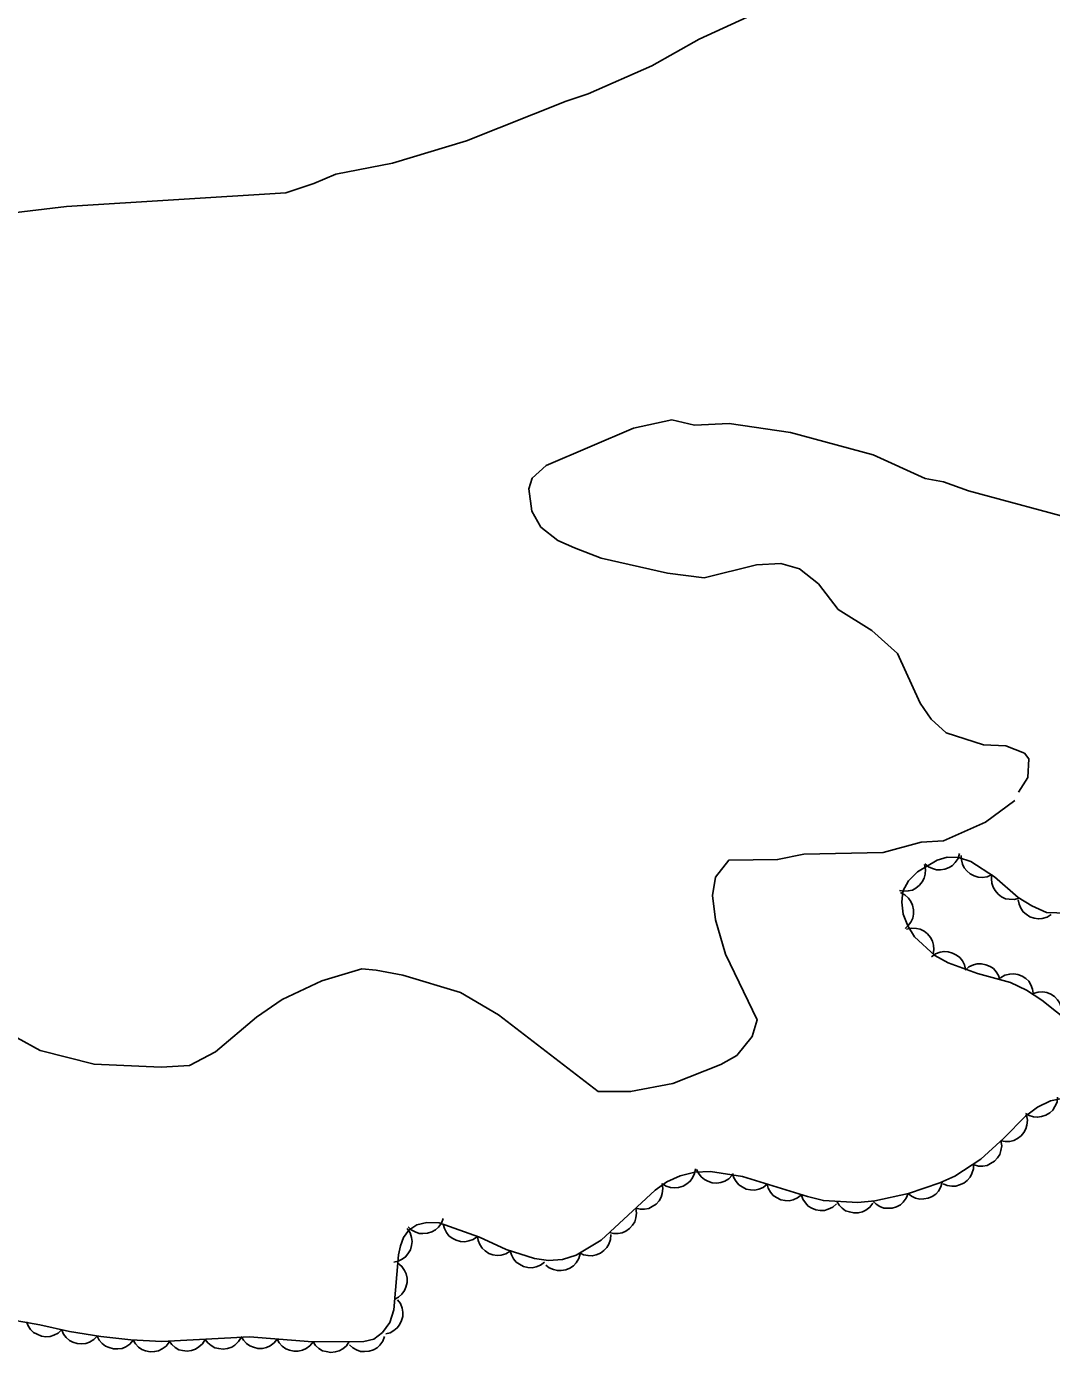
# Model space of a CAD drawing. Extents: x 336540 to 340074, y 5572036 to 5573747.
# Drawn here: x 339087 to 339172.2, y 5573130.4 to 5573240.7 of the extents above; entities that cross this region are included whole.
import ezdxf

# ---------------------------------------------------------------- set-up
doc = ezdxf.new("R2010")
doc.units = 0
doc.layers.add('Niveau 2', color=7, linetype='Continuous')
doc.layers.add('Niveau 44', color=7, linetype='Continuous')

msp = doc.modelspace()

# ---------------------------------------------------------------- linework, layer by layer
at = {"layer": 'Niveau 2'}
for points in [[(339151.23, 5573243.46), (339142.96, 5573239.64), (339139.01, 5573237.4), (339133.72, 5573235.09), (339131.89, 5573234.47), (339123.59, 5573231.17), (339117.43, 5573229.32), (339112.72, 5573228.4), (339110.9, 5573227.62), (339108.56, 5573226.85), (339090.34, 5573225.73), (339085.45, 5573225.14), (339083.4, 5573225.55), (339067.34, 5573225.23), (339064.01, 5573224.37), (339061.36, 5573223.98), (339056.5, 5573222.29), (339053.52, 5573220.78), (339050.08, 5573218.57), (339046.5, 5573215.67), (339044.41, 5573213.34)], [(339174.79, 5573199.53), (339165.34, 5573202.09), (339163.28, 5573202.83), (339161.74, 5573203.1), (339157.41, 5573205.08), (339150.55, 5573206.94), (339145.43, 5573207.69), (339142.55, 5573207.54), (339140.67, 5573207.97), (339137.49, 5573207.28), (339130.21, 5573204.18), (339129.06, 5573203.12), (339128.78, 5573202.24), (339129.03, 5573200.4), (339129.79, 5573199.07), (339131.18, 5573197.96), (339132.58, 5573197.35), (339134.81, 5573196.47), (339140.32, 5573195.22), (339143.37, 5573194.85), (339147.72, 5573195.93), (339149.75, 5573196.05), (339151.29, 5573195.6), (339152.87, 5573194.34), (339154.51, 5573192.21), (339157.3, 5573190.48), (339159.43, 5573188.56), (339161.34, 5573184.42), (339162.25, 5573183.09), (339163.49, 5573181.97), (339166.59, 5573180.95), (339168.46, 5573180.88), (339170, 5573180.27), (339170.36, 5573179.79), (339170.28, 5573178.25), (339169.5, 5573177.03)], [(339086.23, 5573156.61), (339088.15, 5573155.54), (339092.62, 5573154.41), (339098.21, 5573154.17), (339100.57, 5573154.31), (339102.71, 5573155.43), (339106.12, 5573158.32), (339108.26, 5573159.78), (339111.57, 5573161.33), (339114.89, 5573162.34), (339116.08, 5573162.23), (339118.29, 5573161.82), (339123.11, 5573160.38), (339126.25, 5573158.51), (339134.54, 5573152.15), (339137.25, 5573152.13), (339140.77, 5573152.81), (339144.75, 5573154.39), (339146.07, 5573155.12), (339147.35, 5573156.71), (339147.78, 5573158.1), (339145.14, 5573163.56), (339144.31, 5573166.4), (339144.05, 5573168.42), (339144.31, 5573169.97), (339145.41, 5573171.36), (339149.47, 5573171.42), (339151.66, 5573171.87), (339158.25, 5573172.02), (339161.42, 5573172.88), (339163.28, 5573172.97), (339166.75, 5573174.52), (339169.2, 5573176.34)]]:
    msp.add_lwpolyline(points, dxfattribs=at)
at = {"layer": 'Niveau 44'}
for points in [[(339174.38, 5573166.95), (339171.84, 5573167.03), (339170.61, 5573167.57), (339169.47, 5573168.28), (339167.52, 5573169.99), (339165.53, 5573171.27), (339164.51, 5573171.6), (339163.58, 5573171.61), (339162.74, 5573171.36), (339161.1, 5573170.4), (339160.37, 5573169.64), (339159.9, 5573168.8), (339159.79, 5573167.89), (339159.92, 5573166.88), (339160.3, 5573165.92), (339160.87, 5573165.01), (339162.55, 5573163.45), (339163.66, 5573162.83), (339166.11, 5573161.94), (339168.85, 5573161.2), (339170.18, 5573160.56), (339171.45, 5573159.72), (339173.9, 5573157.78)], [(339164.61, 5573171.92), (339164.48, 5573171.52), (339164.25, 5573171.18), (339164.03, 5573170.94), (339163.73, 5573170.75), (339163.39, 5573170.62), (339163.01, 5573170.57), (339162.68, 5573170.57), (339162.35, 5573170.67), (339162.01, 5573170.83), (339161.73, 5573171.06)], [(339167.27, 5573170.15), (339166.89, 5573169.98), (339166.48, 5573169.94), (339166.15, 5573169.95), (339165.82, 5573170.06), (339165.49, 5573170.23), (339165.21, 5573170.49), (339164.99, 5573170.73), (339164.85, 5573171.05), (339164.76, 5573171.41), (339164.75, 5573171.77)], [(339161.69, 5573171.01), (339161.78, 5573170.6), (339161.74, 5573170.2), (339161.67, 5573169.88), (339161.5, 5573169.57), (339161.27, 5573169.28), (339160.96, 5573169.05), (339160.68, 5573168.89), (339160.34, 5573168.81), (339159.97, 5573168.79), (339159.61, 5573168.85)], [(339169.55, 5573168.21), (339169.15, 5573168.1), (339168.74, 5573168.12), (339168.42, 5573168.17), (339168.1, 5573168.33), (339167.81, 5573168.55), (339167.56, 5573168.85), (339167.39, 5573169.12), (339167.29, 5573169.46), (339167.25, 5573169.83), (339167.3, 5573170.18)], [(339159.69, 5573168.67), (339160.06, 5573168.48), (339160.36, 5573168.2), (339160.56, 5573167.94), (339160.7, 5573167.62), (339160.78, 5573167.25), (339160.76, 5573166.87), (339160.71, 5573166.55), (339160.56, 5573166.23), (339160.34, 5573165.93), (339160.07, 5573165.69)], [(339172.23, 5573166.86), (339171.88, 5573166.64), (339171.48, 5573166.53), (339171.16, 5573166.48), (339170.81, 5573166.54), (339170.46, 5573166.66), (339170.14, 5573166.87), (339169.89, 5573167.07), (339169.7, 5573167.37), (339169.55, 5573167.71), (339169.48, 5573168.06)], [(339160.2, 5573165.63), (339160.61, 5573165.72), (339161.02, 5573165.69), (339161.34, 5573165.63), (339161.65, 5573165.46), (339161.94, 5573165.24), (339162.18, 5573164.93), (339162.35, 5573164.65), (339162.43, 5573164.31), (339162.46, 5573163.94), (339162.4, 5573163.59)], [(339162.28, 5573163.33), (339162.61, 5573163.58), (339163, 5573163.71), (339163.32, 5573163.78), (339163.67, 5573163.74), (339164.03, 5573163.65), (339164.36, 5573163.46), (339164.63, 5573163.27), (339164.84, 5573162.99), (339165.01, 5573162.66), (339165.1, 5573162.31)], [(339165.07, 5573162.22), (339165.38, 5573162.49), (339165.76, 5573162.66), (339166.07, 5573162.75), (339166.43, 5573162.75), (339166.79, 5573162.68), (339167.14, 5573162.52), (339167.42, 5573162.36), (339167.65, 5573162.09), (339167.85, 5573161.78), (339167.96, 5573161.44)], [(339168.02, 5573161.6), (339168.38, 5573161.81), (339168.78, 5573161.9), (339169.11, 5573161.93), (339169.45, 5573161.87), (339169.8, 5573161.74), (339170.11, 5573161.52), (339170.36, 5573161.3), (339170.54, 5573161), (339170.67, 5573160.65), (339170.73, 5573160.3)], [(339170.73, 5573160.29), (339171.13, 5573160.41), (339171.54, 5573160.42), (339171.86, 5573160.38), (339172.19, 5573160.24), (339172.5, 5573160.03), (339172.75, 5573159.75), (339172.94, 5573159.49), (339173.05, 5573159.15), (339173.11, 5573158.79), (339173.08, 5573158.43)], [(339173.39, 5573151.62), (339172.17, 5573151.37), (339171.09, 5573150.83), (339170.1, 5573150.09), (339168.28, 5573148.26), (339166.36, 5573146.51), (339164.21, 5573145.1), (339162.97, 5573144.54), (339160.35, 5573143.66), (339157.56, 5573143.05), (339156.14, 5573142.92), (339153.28, 5573143.07), (339151.95, 5573143.4), (339146.55, 5573145.06), (339143.89, 5573145.48), (339142.59, 5573145.42), (339141.36, 5573145.14), (339140.25, 5573144.63), (339139.29, 5573143.94), (339134.79, 5573139.77), (339132.72, 5573138.54), (339131.59, 5573138.17), (339130.42, 5573138.08), (339129.24, 5573138.24), (339126.91, 5573139), (339124.67, 5573140.03), (339121.33, 5573141.22), (339120.31, 5573141.26), (339119.47, 5573141.06), (339118.8, 5573140.6), (339118.37, 5573140)], [(339172.76, 5573151.66), (339172.71, 5573151.25), (339172.54, 5573150.88), (339172.36, 5573150.6), (339172.1, 5573150.37), (339171.78, 5573150.17), (339171.42, 5573150.06), (339171.1, 5573150), (339170.75, 5573150.04), (339170.39, 5573150.15), (339170.08, 5573150.32)], [(339170.17, 5573150.16), (339170.25, 5573149.75), (339170.21, 5573149.35), (339170.13, 5573149.03), (339169.96, 5573148.72), (339169.72, 5573148.44), (339169.41, 5573148.22), (339169.13, 5573148.06), (339168.78, 5573147.98), (339168.41, 5573147.97), (339168.06, 5573148.04)], [(339168.05, 5573148.05), (339168.11, 5573147.63), (339168.05, 5573147.23), (339167.95, 5573146.91), (339167.76, 5573146.62), (339167.51, 5573146.35), (339167.19, 5573146.14), (339166.9, 5573145.99), (339166.55, 5573145.94), (339166.18, 5573145.94), (339165.83, 5573146.03)], [(339142.63, 5573145.72), (339142.56, 5573145.31), (339142.38, 5573144.95), (339142.2, 5573144.67), (339141.93, 5573144.45), (339141.61, 5573144.27), (339141.24, 5573144.17), (339140.91, 5573144.12), (339140.56, 5573144.17), (339140.21, 5573144.28), (339139.9, 5573144.47)], [(339145.7, 5573145.19), (339145.42, 5573144.89), (339145.07, 5573144.68), (339144.76, 5573144.56), (339144.41, 5573144.52), (339144.04, 5573144.55), (339143.68, 5573144.67), (339143.38, 5573144.81), (339143.12, 5573145.04), (339142.89, 5573145.34), (339142.74, 5573145.66)], [(339148.6, 5573144.43), (339148.27, 5573144.17), (339147.9, 5573144.02), (339147.58, 5573143.94), (339147.22, 5573143.95), (339146.86, 5573144.03), (339146.52, 5573144.2), (339146.25, 5573144.38), (339146.02, 5573144.65), (339145.84, 5573144.97), (339145.73, 5573145.31)], [(339165.76, 5573146.12), (339165.75, 5573145.7), (339165.63, 5573145.31), (339165.49, 5573145.01), (339165.25, 5573144.75), (339164.96, 5573144.52), (339164.61, 5573144.37), (339164.3, 5573144.27), (339163.95, 5573144.27), (339163.58, 5573144.33), (339163.25, 5573144.47)], [(339139.88, 5573144.49), (339139.94, 5573144.07), (339139.88, 5573143.67), (339139.79, 5573143.35), (339139.61, 5573143.05), (339139.36, 5573142.78), (339139.04, 5573142.57), (339138.75, 5573142.42), (339138.4, 5573142.36), (339138.03, 5573142.36), (339137.68, 5573142.45)], [(339151.47, 5573143.55), (339151.14, 5573143.29), (339150.76, 5573143.14), (339150.44, 5573143.05), (339150.09, 5573143.07), (339149.73, 5573143.14), (339149.39, 5573143.32), (339149.11, 5573143.49), (339148.89, 5573143.77), (339148.7, 5573144.09), (339148.6, 5573144.43)], [(339163.17, 5573144.61), (339163.06, 5573144.21), (339162.84, 5573143.86), (339162.63, 5573143.61), (339162.34, 5573143.42), (339162, 5573143.27), (339161.62, 5573143.21), (339161.29, 5573143.19), (339160.95, 5573143.28), (339160.61, 5573143.43), (339160.33, 5573143.65)], [(339154.37, 5573142.8), (339154.06, 5573142.52), (339153.69, 5573142.35), (339153.38, 5573142.25), (339153.02, 5573142.24), (339152.66, 5573142.3), (339152.31, 5573142.45), (339152.02, 5573142.61), (339151.79, 5573142.87), (339151.58, 5573143.18), (339151.46, 5573143.52)], [(339157.4, 5573142.85), (339157.15, 5573142.52), (339156.82, 5573142.28), (339156.53, 5573142.12), (339156.18, 5573142.05), (339155.81, 5573142.04), (339155.44, 5573142.12), (339155.13, 5573142.23), (339154.85, 5573142.44), (339154.59, 5573142.7), (339154.4, 5573143.01)], [(339160.33, 5573143.66), (339160.17, 5573143.27), (339159.92, 5573142.95), (339159.68, 5573142.72), (339159.37, 5573142.56), (339159.01, 5573142.45), (339158.63, 5573142.43), (339158.31, 5573142.45), (339157.98, 5573142.58), (339157.66, 5573142.77), (339157.4, 5573143.01)], [(339137.68, 5573142.45), (339137.74, 5573142.03), (339137.68, 5573141.63), (339137.59, 5573141.31), (339137.41, 5573141.02), (339137.16, 5573140.74), (339136.84, 5573140.53), (339136.55, 5573140.38), (339136.2, 5573140.33), (339135.83, 5573140.33), (339135.48, 5573140.41)], [(339118.66, 5573140.74), (339118.9, 5573140.39), (339119.02, 5573140.01), (339119.08, 5573139.68), (339119.03, 5573139.33), (339118.93, 5573138.98), (339118.73, 5573138.65), (339118.53, 5573138.39), (339118.24, 5573138.19), (339117.91, 5573138.03), (339117.56, 5573137.95)], [(339121.65, 5573141.58), (339121.51, 5573141.19), (339121.26, 5573140.87), (339121.02, 5573140.63), (339120.71, 5573140.47), (339120.36, 5573140.35), (339119.98, 5573140.33), (339119.65, 5573140.34), (339119.32, 5573140.46), (339119, 5573140.64), (339118.74, 5573140.89)], [(339124.5, 5573140.09), (339124.16, 5573139.84), (339123.78, 5573139.71), (339123.45, 5573139.64), (339123.1, 5573139.67), (339122.74, 5573139.77), (339122.41, 5573139.95), (339122.14, 5573140.14), (339121.93, 5573140.42), (339121.76, 5573140.75), (339121.67, 5573141.1)], [(339118.37, 5573140), (339118.1, 5573139.32), (339117.95, 5573138.55), (339117.56, 5573133.98), (339117.21, 5573132.94), (339116.62, 5573132.11), (339115.89, 5573131.56), (339115.05, 5573131.36), (339110.79, 5573131.33), (339105.55, 5573131.73), (339098.25, 5573131.34), (339095.68, 5573131.48), (339093.18, 5573131.76), (339090.59, 5573132.19), (339088.1, 5573132.75), (339084.61, 5573133.34)], [(339127.23, 5573138.85), (339126.87, 5573138.64), (339126.48, 5573138.54), (339126.15, 5573138.5), (339125.8, 5573138.56), (339125.45, 5573138.68), (339125.14, 5573138.9), (339124.89, 5573139.11), (339124.7, 5573139.41), (339124.56, 5573139.75), (339124.5, 5573140.11)], [(339135.6, 5573140.25), (339135.57, 5573139.83), (339135.43, 5573139.45), (339135.28, 5573139.16), (339135.03, 5573138.91), (339134.73, 5573138.69), (339134.37, 5573138.55), (339134.06, 5573138.47), (339133.71, 5573138.49), (339133.34, 5573138.56), (339133.02, 5573138.72)], [(339130.09, 5573137.96), (339129.76, 5573137.71), (339129.38, 5573137.56), (339129.06, 5573137.48), (339128.71, 5573137.5), (339128.35, 5573137.59), (339128.01, 5573137.77), (339127.74, 5573137.95), (339127.52, 5573138.22), (339127.34, 5573138.55), (339127.24, 5573138.89)], [(339133.05, 5573138.65), (339132.93, 5573138.25), (339132.71, 5573137.9), (339132.5, 5573137.65), (339132.2, 5573137.46), (339131.86, 5573137.32), (339131.48, 5573137.26), (339131.16, 5573137.25), (339130.82, 5573137.34), (339130.48, 5573137.49), (339130.2, 5573137.71)], [(339117.89, 5573137.86), (339118.22, 5573137.6), (339118.44, 5573137.26), (339118.59, 5573136.97), (339118.65, 5573136.62), (339118.65, 5573136.25), (339118.56, 5573135.88), (339118.44, 5573135.58), (339118.22, 5573135.3), (339117.95, 5573135.05), (339117.64, 5573134.87)], [(339117.85, 5573134.83), (339118.1, 5573134.5), (339118.24, 5573134.12), (339118.31, 5573133.8), (339118.29, 5573133.44), (339118.2, 5573133.09), (339118.02, 5573132.75), (339117.84, 5573132.48), (339117.56, 5573132.26), (339117.24, 5573132.08), (339116.89, 5573131.99)], [(339089.94, 5573132.34), (339089.63, 5573132.05), (339089.27, 5573131.87), (339088.96, 5573131.76), (339088.61, 5573131.75), (339088.24, 5573131.8), (339087.88, 5573131.95), (339087.6, 5573132.1), (339087.35, 5573132.35), (339087.14, 5573132.66), (339087.01, 5573132.99)], [(339092.89, 5573131.81), (339092.6, 5573131.51), (339092.25, 5573131.3), (339091.94, 5573131.18), (339091.59, 5573131.15), (339091.22, 5573131.18), (339090.86, 5573131.3), (339090.57, 5573131.44), (339090.31, 5573131.68), (339090.08, 5573131.97), (339089.93, 5573132.3)], [(339095.87, 5573131.46), (339095.6, 5573131.14), (339095.26, 5573130.92), (339094.96, 5573130.78), (339094.61, 5573130.73), (339094.24, 5573130.74), (339093.87, 5573130.85), (339093.57, 5573130.97), (339093.3, 5573131.19), (339093.06, 5573131.47), (339092.89, 5573131.79)], [(339098.87, 5573131.31), (339098.61, 5573130.97), (339098.28, 5573130.74), (339097.99, 5573130.58), (339097.65, 5573130.51), (339097.28, 5573130.5), (339096.91, 5573130.58), (339096.6, 5573130.68), (339096.31, 5573130.89), (339096.06, 5573131.16), (339095.87, 5573131.47)], [(339101.86, 5573131.53), (339101.65, 5573131.17), (339101.34, 5573130.9), (339101.07, 5573130.72), (339100.74, 5573130.61), (339100.37, 5573130.56), (339099.99, 5573130.6), (339099.67, 5573130.67), (339099.37, 5573130.85), (339099.08, 5573131.09), (339098.87, 5573131.37)], [(339104.86, 5573131.69), (339104.64, 5573131.34), (339104.34, 5573131.06), (339104.07, 5573130.88), (339103.73, 5573130.77), (339103.37, 5573130.72), (339102.99, 5573130.76), (339102.67, 5573130.83), (339102.36, 5573131.01), (339102.08, 5573131.25), (339101.86, 5573131.53)], [(339107.85, 5573131.55), (339107.59, 5573131.23), (339107.26, 5573131), (339106.96, 5573130.85), (339106.62, 5573130.78), (339106.25, 5573130.78), (339105.87, 5573130.87), (339105.57, 5573130.98), (339105.29, 5573131.2), (339105.04, 5573131.47), (339104.86, 5573131.78)], [(339110.84, 5573131.33), (339110.58, 5573131), (339110.25, 5573130.77), (339109.95, 5573130.62), (339109.61, 5573130.55), (339109.24, 5573130.55), (339108.87, 5573130.64), (339108.56, 5573130.75), (339108.28, 5573130.97), (339108.03, 5573131.24), (339107.85, 5573131.55)], [(339113.84, 5573131.35), (339113.61, 5573131), (339113.3, 5573130.75), (339113.01, 5573130.57), (339112.68, 5573130.48), (339112.31, 5573130.44), (339111.93, 5573130.51), (339111.61, 5573130.59), (339111.32, 5573130.78), (339111.05, 5573131.03), (339110.84, 5573131.33)], [(339116.79, 5573131.77), (339116.65, 5573131.38), (339116.4, 5573131.06), (339116.16, 5573130.83), (339115.85, 5573130.66), (339115.5, 5573130.55), (339115.12, 5573130.52), (339114.79, 5573130.53), (339114.46, 5573130.65), (339114.14, 5573130.84), (339113.87, 5573131.08)]]:
    msp.add_lwpolyline(points, dxfattribs=at)

doc.saveas('drawing.dxf')
